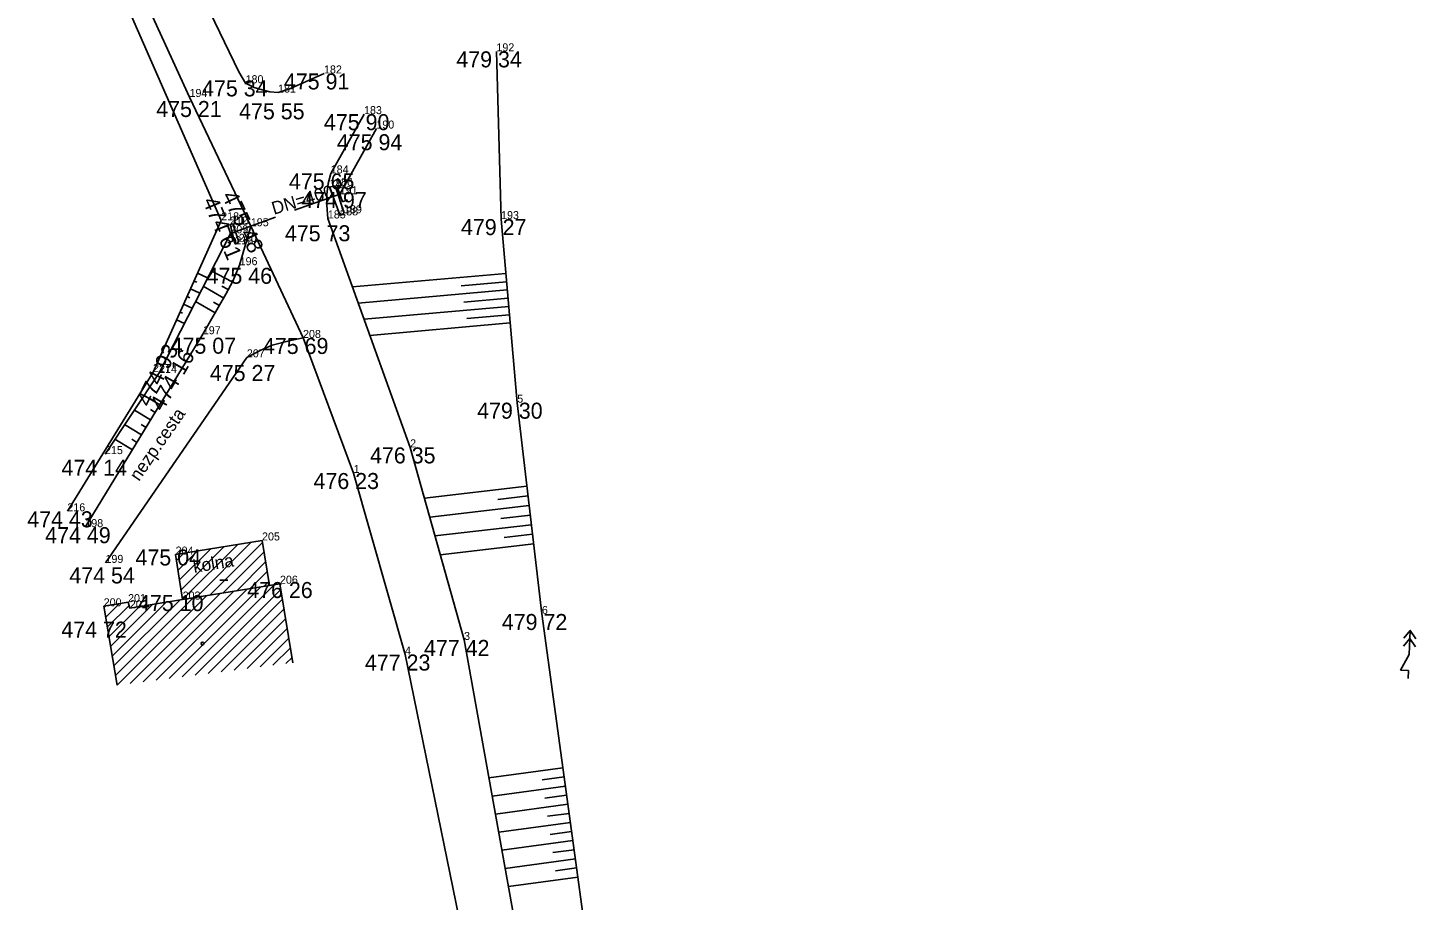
# Model space of a CAD drawing. Extents: x -559180 to -551373, y -1076947 to -1072071.
# Drawn here: x -553592 to -553505.3, y -1075919.5 to -1075865 of the extents above; entities that cross this region are included whole.
import ezdxf

# ---------------------------------------------------------------- set-up
doc = ezdxf.new("R2010")
doc.units = 0
for name, color, linetype in [('12_PLOTY', 7, 'Continuous'), ('14_BUDOVY', 7, 'Continuous'), ('17_KOMUNIKACE', 7, 'Continuous'), ('18_POLOHOPIS', 7, 'Continuous'), ('1_VODA_ZN', 7, 'Continuous'), ('20_EL_ZN', 7, 'Continuous'), ('26_SRAFY', 7, 'Continuous'), ('27_HRANA_PATA', 7, 'Continuous'), ('32', 7, 'Continuous'), ('3_BODY', 7, 'Continuous'), ('40_KANAL_ZN', 7, 'Continuous'), ('47_ZN_STAV_OBJ$', 7, 'Continuous'), ('49_POPIS_KANAL', 7, 'Continuous'), ('52_POPIS_UCELOVY', 7, 'Continuous'), ('6_VYSKY', 7, 'Continuous')]:
    doc.layers.add(name, color=color, linetype=linetype)

# ---------------------------------------------------------------- blocks, each defined once
blk = doc.blocks.new('POINT_DISPLAY')
blk.add_line((0, 0), (0, 0))
blk = doc.blocks.new('VYUST')
at = {"layer": '40_KANAL_ZN'}
for p, q in [((-0.35, 0.5), (0, 0.5)), ((0, 0.5), (0, -0.5)), ((0, 0), (3, 0.001)), ((-0.35, -0.5), (0, -0.5))]:
    blk.add_line(p, q, dxfattribs=at)
blk = doc.blocks.new('JS400')
at = {"layer": '49_POPIS_KANAL'}
blk.add_text('DN=400', height=0.8, rotation=0.00002, dxfattribs=at).set_placement((0.698, -0.047))
blk = doc.blocks.new('BZ')
at = {"layer": '47_ZN_STAV_OBJ$'}
blk.add_circle((0, 0), 0.0875, dxfattribs=at)
blk = doc.blocks.new('BD')
at = {"layer": '47_ZN_STAV_OBJ$'}
blk.add_line((-0.25, 0), (0.25, 0), dxfattribs=at)
blk = doc.blocks.new('ELVN')
at = {"layer": '20_EL_ZN'}
for p, q in [((0, 0), (0.5, 0)), ((0.5, 0), (0.5, 0.5)), ((0.5, 0.5), (1.5, 0)), ((1.5, 0), (2.5, 0)), ((2.5, 0), (3, 0))]:
    blk.add_line(p, q, dxfattribs=at)
for points in [[(2, 0.375), (2.5, 0), (2, -0.375)], [(2.5, 0.375), (3, 0), (2.5, -0.375)]]:
    blk.add_lwpolyline(points, dxfattribs=at)

msp = doc.modelspace()

# ---------------------------------------------------------------- linework, layer by layer
at = {"layer": '12_PLOTY'}
for p, q in [((-553586.99, -1075860.99), (-553579.93, -1075877.06)), ((-553579.93, -1075877.06), (-553584.19, -1075886.53)), ((-553584.19, -1075886.53), (-553589.54, -1075895.22))]:
    msp.add_line(p, q, dxfattribs=at)
at = {"layer": '14_BUDOVY'}
for p, q in [((-553582.78, -1075897.92), (-553577.38, -1075897.04)), ((-553576.923, -1075899.848), (-553577.38, -1075897.04)), ((-553582.34, -1075900.73), (-553582.78, -1075897.92)), ((-553582.34, -1075900.73), (-553576.26, -1075899.74)), ((-553575.456, -1075904.675), (-553576.26, -1075899.74)), ((-553587.27, -1075901.15), (-553585.75, -1075900.89)), ((-553586.427, -1075906.078), (-553587.27, -1075901.15)), ((-553585.75, -1075900.89), (-553585.64, -1075901.27)), ((-553585.64, -1075901.27), (-553582.34, -1075900.73))]:
    msp.add_line(p, q, dxfattribs=at)
at = {"layer": '17_KOMUNIKACE'}
for p, q in [((-553588.06, -1075855.94), (-553581.91, -1075869.36)), ((-553581.91, -1075869.36), (-553578.08, -1075877.43)), ((-553571.01, -1075870.43), (-553573.09, -1075874.13)), ((-553568.13, -1075891.23), (-553573.27, -1075876.94)), ((-553578.08, -1075877.43), (-553578.78, -1075879.86)), ((-553578.08, -1075877.43), (-553574.82, -1075884.4)), ((-553581.08, -1075884.17), (-553588.42, -1075896.21)), ((-553574.82, -1075884.4), (-553571.66, -1075892.83)), ((-553587.16, -1075898.44), (-553578.33, -1075885.61)), ((-553568.13, -1075891.23), (-553564.76, -1075903.25)), ((-553571.66, -1075892.83), (-553568.45, -1075904.16)), ((-553564.76, -1075903.25), (-553560.02, -1075929.58)), ((-553568.45, -1075904.16), (-553563.11, -1075930.23))]:
    msp.add_line(p, q, dxfattribs=at)
for points in [[(-553585.09, -1075854.81), (-553578.84, -1075867.781), (-553578.41, -1075868.5)], [(-553576.38, -1075869.08), (-553575.711, -1075868.866), (-553575.178, -1075868.635), (-553573.51, -1075867.89)], [(-553578.41, -1075868.5), (-553577.88, -1075868.76), (-553577.382, -1075868.92), (-553576.902, -1075869.027), (-553576.38, -1075869.08)], [(-553573.09, -1075874.13), (-553573.25, -1075874.755), (-553573.338, -1075875.449), (-553573.338, -1075876.107), (-553573.27, -1075876.94)], [(-553578.78, -1075879.86), (-553579.213, -1075880.855), (-553579.639, -1075881.673), (-553581.08, -1075884.17)], [(-553578.33, -1075885.61), (-553577.489, -1075885.178), (-553576.742, -1075884.858), (-553575.693, -1075884.573), (-553574.82, -1075884.4)]]:
    msp.add_lwpolyline(points, dxfattribs=at)
at = {"layer": '18_POLOHOPIS'}
for p, q in [((-553572.82, -1075874.91), (-553573.16, -1075874.99)), ((-553573.16, -1075874.99), (-553572.5, -1075876.75)), ((-553572.82, -1075874.91), (-553572.26, -1075876.62)), ((-553572.5, -1075876.75), (-553572.26, -1075876.62)), ((-553579.21, -1075877.27), (-553579.38, -1075877.32)), ((-553579.38, -1075877.32), (-553579.05, -1075878.55)), ((-553578.83, -1075878.4), (-553579.21, -1075877.27)), ((-553579.05, -1075878.55), (-553578.83, -1075878.4))]:
    msp.add_line(p, q, dxfattribs=at)
at = {"layer": '26_SRAFY'}
for p, q in [((-553580.779, -1075880.647), (-553581.415, -1075880.361)), ((-553580.56, -1075880.218), (-553579.239, -1075880.906)), ((-553571.731, -1075881.218), (-553562.151, -1075880.374)), ((-553581.263, -1075881.594), (-553581.851, -1075881.33)), ((-553581.449, -1075880.928), (-553581.633, -1075880.845)), ((-553581.049, -1075881.175), (-553579.776, -1075881.91)), ((-553579.883, -1075881.177), (-553579.488, -1075881.382)), ((-553571.369, -1075882.225), (-553562.06, -1075881.404)), ((-553564.939, -1075881.139), (-553562.105, -1075880.889)), ((-553581.747, -1075882.541), (-553582.286, -1075882.298)), ((-553581.899, -1075881.89), (-553582.068, -1075881.814)), ((-553581.538, -1075882.133), (-553580.312, -1075882.84)), ((-553580.419, -1075882.159), (-553580.044, -1075882.375)), ((-553564.767, -1075882.162), (-553562.015, -1075881.919)), ((-553582.349, -1075882.852), (-553582.504, -1075882.783)), ((-553571.007, -1075883.231), (-553561.969, -1075882.435)), ((-553564.594, -1075883.185), (-553561.924, -1075882.95)), ((-553582.23, -1075883.488), (-553582.722, -1075883.267)), ((-553570.645, -1075884.238), (-553561.878, -1075883.465)), ((-553584.747, -1075887.986), (-553583.77, -1075888.582)), ((-553585.355, -1075888.898), (-553584.34, -1075889.517)), ((-553584.354, -1075888.867), (-553584.055, -1075889.05)), ((-553585.964, -1075889.811), (-553584.91, -1075890.453)), ((-553584.935, -1075889.796), (-553584.625, -1075889.985)), ((-553586.572, -1075890.723), (-553585.481, -1075891.389)), ((-553585.517, -1075890.725), (-553585.196, -1075890.921)), ((-553567.24, -1075894.403), (-553560.831, -1075893.655)), ((-553562.655, -1075894.476), (-553560.761, -1075894.255)), ((-553566.91, -1075895.582), (-553560.691, -1075894.856)), ((-553566.579, -1075896.76), (-553560.551, -1075896.057)), ((-553562.458, -1075895.671), (-553560.621, -1075895.456)), ((-553562.261, -1075896.865), (-553560.481, -1075896.657)), ((-553566.249, -1075897.939), (-553560.411, -1075897.258)), ((-553563.209, -1075911.867), (-553558.586, -1075911.235)), ((-553563.006, -1075912.996), (-553558.431, -1075912.37)), ((-553559.888, -1075911.991), (-553558.508, -1075911.802)), ((-553562.802, -1075914.125), (-553558.275, -1075913.505)), ((-553559.718, -1075913.124), (-553558.353, -1075912.938)), ((-553559.549, -1075914.258), (-553558.198, -1075914.073)), ((-553562.599, -1075915.253), (-553558.12, -1075914.641)), ((-553559.379, -1075915.391), (-553558.042, -1075915.208)), ((-553562.396, -1075916.382), (-553557.965, -1075915.776)), ((-553562.193, -1075917.511), (-553557.809, -1075916.912)), ((-553559.209, -1075916.525), (-553557.887, -1075916.344)), ((-553559.04, -1075917.658), (-553557.732, -1075917.479)), ((-553561.989, -1075918.64), (-553557.654, -1075918.047))]:
    msp.add_line(p, q, dxfattribs=at)
at = {"layer": '27_HRANA_PATA'}
for p, q in [((-553562.74, -1075866.51), (-553562.45, -1075876.98)), ((-553570.24, -1075871.33), (-553572.53, -1075875.43)), ((-553561.44, -1075888.44), (-553562.45, -1075876.98)), ((-553579.36, -1075877.87), (-553583.81, -1075886.58)), ((-553583.81, -1075886.58), (-553587.19, -1075891.65)), ((-553561.44, -1075888.44), (-553559.9, -1075901.63))]:
    msp.add_line(p, q, dxfattribs=at)
msp.add_lwpolyline([(-553559.9, -1075901.63), (-553557.008, -1075922.77), (-553556.55, -1075925.478), (-553555.91, -1075928.43)], dxfattribs=at)
at = {"layer": '32'}
for p, q in [((-553582.723, -1075898.284), (-553582.276, -1075897.838)), ((-553582.627, -1075898.896), (-553581.432, -1075897.7)), ((-553582.531, -1075899.507), (-553580.587, -1075897.563)), ((-553582.436, -1075900.119), (-553579.742, -1075897.425)), ((-553582.34, -1075900.73), (-553578.897, -1075897.287)), ((-553581.495, -1075900.592), (-553578.052, -1075897.15)), ((-553580.651, -1075900.455), (-553577.36, -1075897.164)), ((-553579.806, -1075900.317), (-553577.261, -1075897.772)), ((-553578.961, -1075900.18), (-553577.162, -1075898.38)), ((-553578.117, -1075900.042), (-553577.063, -1075898.988)), ((-553577.272, -1075899.905), (-553576.964, -1075899.597)), ((-553586.427, -1075906.078), (-553580.834, -1075900.485)), ((-553585.616, -1075905.974), (-553579.989, -1075900.347)), ((-553584.805, -1075905.871), (-553579.144, -1075900.21)), ((-553583.995, -1075905.767), (-553578.3, -1075900.072)), ((-553583.184, -1075905.663), (-553577.455, -1075899.935)), ((-553582.373, -1075905.56), (-553576.611, -1075899.797)), ((-553581.562, -1075905.456), (-553576.202, -1075900.096)), ((-553587.253, -1075901.247), (-553587.132, -1075901.126)), ((-553587.15, -1075901.851), (-553586.279, -1075900.981)), ((-553587.047, -1075902.455), (-553585.69, -1075901.098)), ((-553586.943, -1075903.059), (-553585.06, -1075901.175)), ((-553586.84, -1075903.663), (-553584.214, -1075901.037)), ((-553586.737, -1075904.267), (-553583.369, -1075900.898)), ((-553586.634, -1075904.87), (-553582.523, -1075900.76)), ((-553586.53, -1075905.474), (-553581.678, -1075900.622)), ((-553580.751, -1075905.352), (-553576.103, -1075900.704)), ((-553579.941, -1075905.249), (-553576.004, -1075901.312)), ((-553579.13, -1075905.145), (-553575.905, -1075901.92)), ((-553578.319, -1075905.041), (-553575.806, -1075902.528)), ((-553577.508, -1075904.937), (-553575.707, -1075903.136)), ((-553576.697, -1075904.834), (-553575.608, -1075903.744)), ((-553575.887, -1075904.73), (-553575.509, -1075904.352))]:
    msp.add_line(p, q, dxfattribs=at)

# ---------------------------------------------------------------- block references
at = {"layer": '1_VODA_ZN'}
for p in [(-553562.74, -1075866.51), (-553573.51, -1075867.89), (-553578.41, -1075868.5), (-553576.38, -1075869.08), (-553581.91, -1075869.36), (-553571.01, -1075870.43), (-553570.24, -1075871.33), (-553573.09, -1075874.13), (-553573.16, -1075874.99), (-553572.82, -1075874.91), (-553572.53, -1075875.43), (-553579.93, -1075877.06), (-553573.27, -1075876.94), (-553572.5, -1075876.75), (-553572.26, -1075876.62), (-553562.45, -1075876.98), (-553579.38, -1075877.32), (-553579.36, -1075877.87), (-553579.21, -1075877.27), (-553578.08, -1075877.43), (-553579.05, -1075878.55), (-553578.83, -1075878.4), (-553578.78, -1075879.86), (-553581.08, -1075884.17), (-553574.82, -1075884.4), (-553578.33, -1075885.61), (-553584.19, -1075886.53), (-553583.81, -1075886.58), (-553561.44, -1075888.44), (-553587.19, -1075891.65), (-553568.13, -1075891.23), (-553571.66, -1075892.83), (-553589.54, -1075895.22), (-553588.42, -1075896.21), (-553577.38, -1075897.04), (-553587.16, -1075898.44), (-553582.78, -1075897.92), (-553576.26, -1075899.74), (-553576.26, -1075899.75), (-553576.26, -1075899.75), (-553587.27, -1075901.15), (-553585.75, -1075900.89), (-553585.64, -1075901.27), (-553582.34, -1075900.73), (-553559.9, -1075901.63), (-553564.76, -1075903.25), (-553568.45, -1075904.16)]:
    msp.add_blockref('POINT_DISPLAY', p, dxfattribs=at)
at = {"layer": '20_EL_ZN', "xscale": 0.9999980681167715, "yscale": 0.9999980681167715, "rotation": 87.61781021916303}
msp.add_blockref('ELVN', (-553505.785, -1075905.655), dxfattribs=at)
at = {"layer": '32'}
for p in [(-553582.34, -1075900.73), (-553586.427, -1075906.078)]:
    msp.add_blockref('POINT_DISPLAY', p, dxfattribs=at)
at = {"layer": '40_KANAL_ZN'}
for p, xscale, yscale, rotation in [((-553572.53, -1075875.43), 1.0000015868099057, 1.0000015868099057, -160.7730360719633), ((-553579.36, -1075877.87), 1.0000006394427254, 1.0000006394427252, 19.453191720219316)]:
    msp.add_blockref('VYUST', p, dxfattribs=dict(at, xscale=xscale, yscale=yscale, rotation=rotation))
at = {"layer": '47_ZN_STAV_OBJ$'}
for name, p in [('BD', (-553579.759, -1075899.513)), ('BZ', (-553581.104, -1075903.478))]:
    msp.add_blockref(name, p, dxfattribs=at)
at = {"layer": '49_POPIS_KANAL', "xscale": 1.0000007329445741, "yscale": 1.0000007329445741, "rotation": 16.499785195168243}
msp.add_blockref('JS400', (-553577.325, -1075876.867), dxfattribs=at)

# ---------------------------------------------------------------- texts
at = {"layer": '3_BODY'}
for s, p in [('192', (-553562.74, -1075866.51)), ('182', (-553573.51, -1075867.89)), ('180', (-553578.41, -1075868.5)), ('194', (-553581.91, -1075869.36)), ('181', (-553576.38, -1075869.08)), ('183', (-553571.01, -1075870.43)), ('190', (-553570.24, -1075871.33)), ('184', (-553573.09, -1075874.13)), ('187', (-553573.16, -1075874.99)), ('186', (-553572.82, -1075874.91)), ('191', (-553572.53, -1075875.43)), ('189', (-553572.26, -1075876.62)), ('218', (-553579.93, -1075877.06)), ('212', (-553579.38, -1075877.32)), ('211', (-553579.21, -1075877.27)), ('195', (-553578.08, -1075877.43)), ('185', (-553573.27, -1075876.94)), ('188', (-553572.5, -1075876.75)), ('193', (-553562.45, -1075876.98)), ('209', (-553579.36, -1075877.87)), ('210', (-553578.83, -1075878.4)), ('213', (-553579.05, -1075878.55)), ('196', (-553578.78, -1075879.86)), ('197', (-553581.08, -1075884.17)), ('208', (-553574.82, -1075884.4)), ('207', (-553578.33, -1075885.61)), ('217', (-553584.19, -1075886.53)), ('214', (-553583.81, -1075886.58)), ('5', (-553561.44, -1075888.44)), ('2', (-553568.13, -1075891.23)), ('215', (-553587.19, -1075891.65)), ('1', (-553571.66, -1075892.83)), ('216', (-553589.54, -1075895.22)), ('198', (-553588.42, -1075896.21)), ('205', (-553577.38, -1075897.04)), ('204', (-553582.78, -1075897.92)), ('199', (-553587.16, -1075898.44)), ('206', (-553576.26, -1075899.74)), ('201', (-553585.75, -1075900.89)), ('203', (-553582.34, -1075900.73)), ('200', (-553587.27, -1075901.15)), ('202', (-553585.64, -1075901.27)), ('6', (-553559.9, -1075901.63)), ('3', (-553564.76, -1075903.25)), ('4', (-553568.45, -1075904.16))]:
    msp.add_text(s, height=0.5, dxfattribs=at).set_placement(p)
at = {"layer": '52_POPIS_UCELOVY'}
for s, rotation, p in [('nezp.cesta', 55.46306, (-553585.066, -1075893.389)), ('kolna', 9.25573, (-553581.625, -1075899.065))]:
    msp.add_text(s, height=0.8, rotation=rotation, dxfattribs=at).set_placement(p)
at = {"layer": '6_VYSKY'}
for s, p in [('479 34', (-553565.245, -1075867.51)), ('475 34', (-553581.127, -1075869.323)), ('475 91', (-553576.015, -1075868.89)), ('475 21', (-553583.99, -1075870.608)), ('475 55', (-553578.814, -1075870.752)), ('475 90', (-553573.515, -1075871.43)), ('475 94', (-553572.71, -1075872.684)), ('475 65', (-553575.701, -1075875.13)), ('474 97', (-553574.929, -1075876.288)), ('479 27', (-553564.955, -1075877.98)), ('475 73', (-553575.952, -1075878.365)), ('475 46', (-553580.843, -1075881.02)), ('475 07', (-553583.09, -1075885.383)), ('475 69', (-553577.325, -1075885.4)), ('475 27', (-553580.641, -1075887.088)), ('479 30', (-553563.945, -1075889.44)), ('476 35', (-553570.635, -1075892.23)), ('474 14', (-553589.907, -1075893.004)), ('476 23', (-553574.165, -1075893.83)), ('474 43', (-553592.045, -1075896.22)), ('474 49', (-553590.925, -1075897.21)), ('475 04', (-553585.285, -1075898.601)), ('474 54', (-553589.418, -1075899.723)), ('476 26', (-553578.305, -1075900.634)), ('475 10', (-553585.128, -1075901.447)), ('474 72', (-553589.917, -1075903.106)), ('479 72', (-553562.405, -1075902.63)), ('477 42', (-553567.265, -1075904.25)), ('477 23', (-553570.955, -1075905.16))]:
    msp.add_text(s, height=1, dxfattribs=at).set_placement(p)
for s, rotation, p in [('474 61', 292.67832, (-553581.106, -1075875.849)), ('475 48', 295.63281, (-553579.91, -1075875.519)), ('475 48', 295.63281, (-553579.91, -1075875.519)), ('474 93', 63.46192, (-553584.397, -1075888.767)), ('474 16', 60.08121, (-553583.584, -1075889.039))]:
    msp.add_text(s, height=1, rotation=rotation, dxfattribs=at).set_placement(p)

doc.saveas('drawing.dxf')
